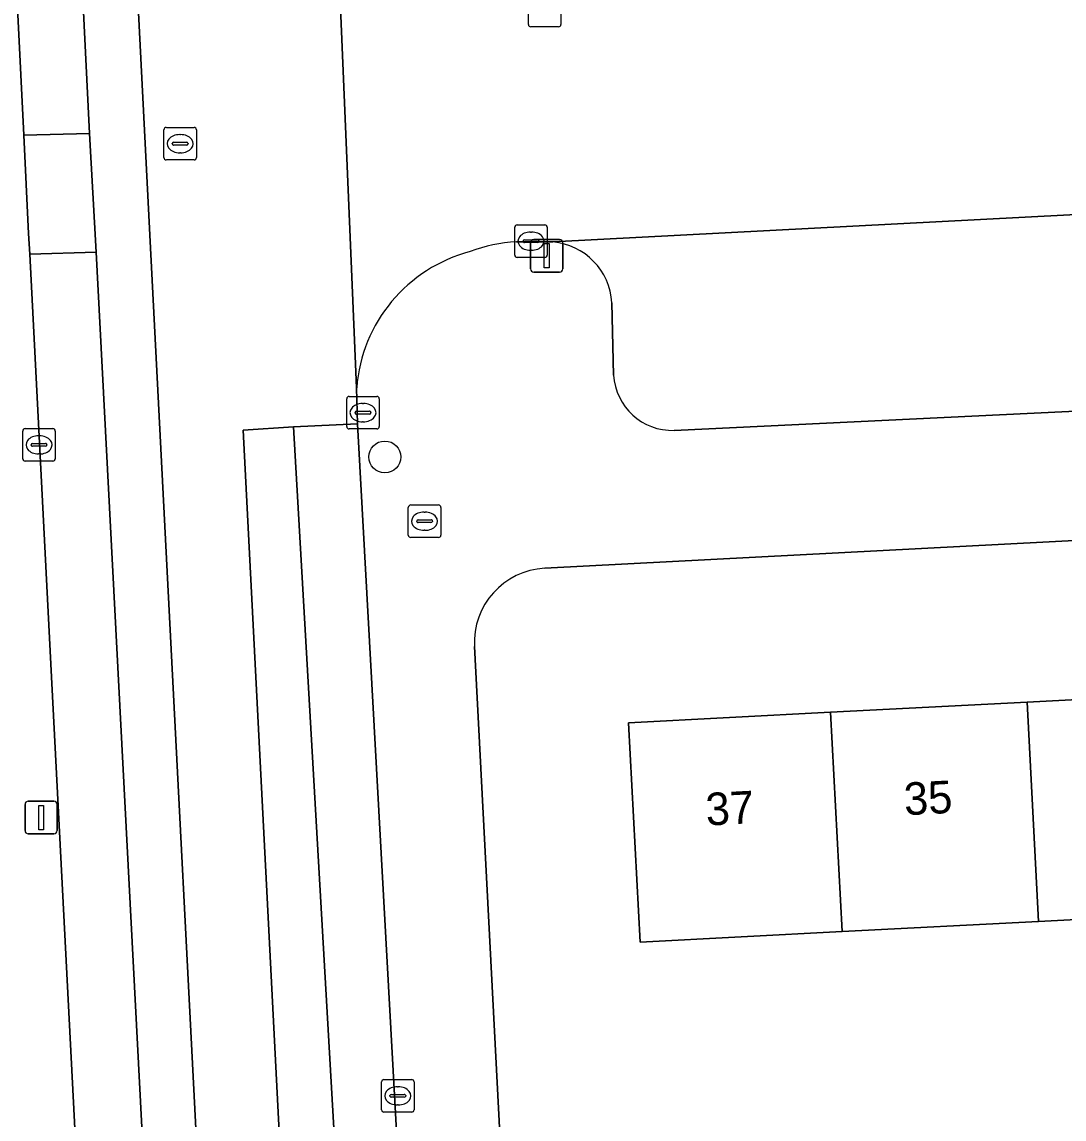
# Model space of a CAD drawing. Extents: x 161084 to 161928, y 385354 to 386522.
# Drawn here: x 161611.48 to 161643.51, y 385976.27 to 386010 of the extents above; entities that cross this region are included whole.
import ezdxf

# ---------------------------------------------------------------- set-up
doc = ezdxf.new("R2010")
doc.units = 0
for name, color, linetype in [('IMGEO_Boom', 7, 'Continuous'), ('IMGEO_Brandkraan', 7, 'Continuous'), ('IMGEO_Erf', 7, 'Continuous'), ('IMGEO_Kolk', 7, 'Continuous'), ('IMGEO_Lichtmast', 7, 'Continuous'), ('IMGEO_Pand', 7, 'Continuous'), ('IMGEO_Pand_nummerreeks', 7, 'Continuous'), ('IMGEO_Parkeervlak_gesloten', 7, 'Continuous'), ('IMGEO_Parkeervlak_open', 7, 'Continuous'), ('IMGEO_Rijbaan_lokaal_gesloten', 7, 'Continuous'), ('IMGEO_Rijbaan_lokaal_open', 7, 'Continuous'), ('IMGEO_Rioolput', 7, 'Continuous'), ('IMGEO_Voetpad_open', 7, 'Continuous')]:
    doc.layers.add(name, color=color, linetype=linetype)

msp = doc.modelspace()

# ---------------------------------------------------------------- linework, layer by layer
at = {"layer": 'IMGEO_Boom'}
msp.add_circle((161622.631, 385996.625), 0.489, dxfattribs=at)
at = {"layer": 'IMGEO_Brandkraan'}
for p, q in [((161623.353, 385994.224), (161623.353, 385995.076)), ((161623.428, 385995.15), (161624.28, 385995.15)), ((161624.354, 385995.076), (161624.354, 385994.224)), ((161623.612, 385994.644), (161623.612, 385994.656)), ((161623.655, 385994.693), (161624.053, 385994.693)), ((161623.841, 385994.93), (161623.866, 385994.93)), ((161624.096, 385994.656), (161624.096, 385994.644)), ((161624.05, 385994.607), (161623.652, 385994.607)), ((161623.864, 385994.37), (161623.839, 385994.37)), ((161624.28, 385994.15), (161623.428, 385994.15))]:
    msp.add_line(p, q, dxfattribs=at)
for points in [[(161623.353, 385994.224), (161623.353, 385995.076)], [(161623.428, 385995.15), (161624.28, 385995.15)], [(161624.354, 385995.076), (161624.354, 385994.224)], [(161624.28, 385994.15), (161623.428, 385994.15)]]:
    msp.add_lwpolyline(points, dxfattribs=at)
for centre, radius, start, end in [((161623.43, 385995.074), 0.0765, 91.552, 178.448), ((161623.43, 385995.074), 0.0765, 91.552, 178.448), ((161624.278, 385995.074), 0.0765, 1.552, 88.448), ((161624.278, 385995.074), 0.0765, 1.552, 88.448), ((161623.652, 385994.653), 0.0403, 85.8775, 175.7526), ((161624.057, 385994.655), 0.0386, 1.7309, 96.639), ((161623.649, 385994.643), 0.0366, 178.938, 274.7102), ((161624.053, 385994.65), 0.043, 264.8664, 352.4533), ((161623.43, 385994.226), 0.0765, 181.552, 268.448), ((161623.43, 385994.226), 0.0765, 181.552, 268.448), ((161624.278, 385994.226), 0.0765, 271.552, 358.448), ((161624.278, 385994.226), 0.0765, 271.552, 358.448)]:
    msp.add_arc(centre, radius, start, end, dxfattribs=at)
for centre, major_axis, ratio, start_param, end_param in [((161623.84, 385994.65), (-0.387, 0.002), 0.722429, 4.712389, 7.853982), ((161623.865, 385994.65), (-0.39, 0.002), 0.717154, 1.570796, 4.712389)]:
    msp.add_ellipse(centre, major_axis=major_axis, ratio=ratio, start_param=start_param, end_param=end_param, dxfattribs=at)
at = {"layer": 'IMGEO_Erf'}
for points in [[(161668.766, 385995.363), (161627.546, 385993.204)], [(161625.385, 385990.801), (161626.255, 385974.046)]]:
    msp.add_lwpolyline(points, dxfattribs=at)
msp.add_lwpolyline([(161648.763, 385982.662), (161642.725, 385982.349), (161636.687, 385982.035), (161630.477, 385981.712), (161630.127, 385988.453), (161636.336, 385988.776), (161642.374, 385989.09), (161648.412, 385989.403), (161654.449, 385989.717), (161660.487, 385990.031), (161666.701, 385990.354), (161666.742, 385989.566), (161667.052, 385983.613), (161660.838, 385983.29), (161654.8, 385982.976)], close=True, dxfattribs=at)
msp.add_arc((161627.667, 385990.922), 2.286, 93.0455, 183.0249, dxfattribs=at)
at = {"layer": 'IMGEO_Kolk'}
for p, q in [((161627.045, 386009.921), (161627.045, 386010.773)), ((161628.046, 386010.773), (161628.046, 386009.921)), ((161627.972, 386009.847), (161627.12, 386009.847)), ((161626.699, 386003.759), (161627.551, 386003.759)), ((161626.624, 386002.833), (161626.624, 386003.685)), ((161627.112, 386003.539), (161627.137, 386003.539)), ((161627.625, 386003.685), (161627.625, 386002.833)), ((161626.883, 386003.253), (161626.883, 386003.265)), ((161627.321, 386003.216), (161626.923, 386003.216)), ((161626.926, 386003.302), (161627.324, 386003.302)), ((161627.367, 386003.265), (161627.367, 386003.253)), ((161627.551, 386002.759), (161626.699, 386002.759)), ((161627.135, 386002.979), (161627.11, 386002.979)), ((161621.459, 385997.561), (161621.459, 385998.413)), ((161621.534, 385998.487), (161622.386, 385998.487)), ((161622.46, 385998.413), (161622.46, 385997.561)), ((161621.761, 385998.03), (161622.159, 385998.03)), ((161621.947, 385998.267), (161621.972, 385998.267)), ((161621.718, 385997.981), (161621.718, 385997.993)), ((161622.156, 385997.944), (161621.758, 385997.944)), ((161621.97, 385997.707), (161621.945, 385997.707)), ((161622.202, 385997.993), (161622.202, 385997.981)), ((161611.5, 385996.571), (161611.5, 385997.423)), ((161611.575, 385997.497), (161612.427, 385997.497)), ((161612.501, 385997.423), (161612.501, 385996.571)), ((161622.386, 385997.487), (161621.534, 385997.487)), ((161611.802, 385997.04), (161612.2, 385997.04)), ((161611.988, 385997.277), (161612.013, 385997.277)), ((161611.759, 385996.991), (161611.759, 385997.003)), ((161612.197, 385996.954), (161611.799, 385996.954)), ((161612.011, 385996.717), (161611.986, 385996.717)), ((161612.243, 385997.003), (161612.243, 385996.991)), ((161612.427, 385996.497), (161611.575, 385996.497)), ((161622.605, 385977.486), (161623.457, 385977.486)), ((161622.53, 385976.56), (161622.53, 385977.412)), ((161623.018, 385977.266), (161623.043, 385977.266)), ((161623.531, 385977.412), (161623.531, 385976.56)), ((161622.789, 385976.98), (161622.789, 385976.992)), ((161623.227, 385976.943), (161622.829, 385976.943)), ((161622.832, 385977.029), (161623.23, 385977.029)), ((161623.273, 385976.992), (161623.273, 385976.98)), ((161623.457, 385976.486), (161622.605, 385976.486)), ((161623.041, 385976.706), (161623.016, 385976.706))]:
    msp.add_line(p, q, dxfattribs=at)
for points in [[(161627.045, 386009.921), (161627.045, 386010.773)], [(161628.046, 386010.773), (161628.046, 386009.921)], [(161627.972, 386009.847), (161627.12, 386009.847)], [(161626.699, 386003.759), (161627.551, 386003.759)], [(161626.624, 386002.833), (161626.624, 386003.685)], [(161627.625, 386003.685), (161627.625, 386002.833)], [(161627.551, 386002.759), (161626.699, 386002.759)], [(161621.459, 385997.561), (161621.459, 385998.413)], [(161621.534, 385998.487), (161622.386, 385998.487)], [(161622.46, 385998.413), (161622.46, 385997.561)], [(161611.5, 385996.571), (161611.5, 385997.423)], [(161611.575, 385997.497), (161612.427, 385997.497)], [(161612.501, 385997.423), (161612.501, 385996.571)], [(161622.386, 385997.487), (161621.534, 385997.487)], [(161612.427, 385996.497), (161611.575, 385996.497)], [(161622.605, 385977.486), (161623.457, 385977.486)], [(161622.53, 385976.56), (161622.53, 385977.412)], [(161623.531, 385977.412), (161623.531, 385976.56)], [(161623.457, 385976.486), (161622.605, 385976.486)]]:
    msp.add_lwpolyline(points, dxfattribs=at)
for centre, radius, start, end in [((161627.122, 386009.923), 0.0765, 181.552, 268.448), ((161627.122, 386009.923), 0.0765, 181.552, 268.448), ((161627.97, 386009.923), 0.0765, 271.552, 358.448), ((161627.97, 386009.923), 0.0765, 271.552, 358.448), ((161626.701, 386003.683), 0.0765, 91.552, 178.448), ((161626.701, 386003.683), 0.0765, 91.552, 178.448), ((161627.549, 386003.683), 0.0765, 1.552, 88.448), ((161627.549, 386003.683), 0.0765, 1.552, 88.448), ((161626.923, 386003.262), 0.0403, 85.8775, 175.7526), ((161626.92, 386003.252), 0.0366, 178.938, 274.7102), ((161627.324, 386003.259), 0.043, 264.8664, 352.4533), ((161627.328, 386003.264), 0.0386, 1.7309, 96.639), ((161626.701, 386002.835), 0.0765, 181.552, 268.448), ((161626.701, 386002.835), 0.0765, 181.552, 268.448), ((161627.549, 386002.835), 0.0765, 271.552, 358.448), ((161627.549, 386002.835), 0.0765, 271.552, 358.448), ((161621.536, 385998.411), 0.0765, 91.552, 178.448), ((161621.536, 385998.411), 0.0765, 91.552, 178.448), ((161622.384, 385998.411), 0.0765, 1.552, 88.448), ((161622.384, 385998.411), 0.0765, 1.552, 88.448), ((161621.758, 385997.99), 0.0403, 85.8775, 175.7526), ((161622.163, 385997.992), 0.0386, 1.7309, 96.639), ((161621.755, 385997.98), 0.0366, 178.938, 274.7102), ((161622.159, 385997.987), 0.043, 264.8664, 352.4533), ((161611.577, 385997.421), 0.0765, 91.552, 178.448), ((161611.577, 385997.421), 0.0765, 91.552, 178.448), ((161612.425, 385997.421), 0.0765, 1.552, 88.448), ((161612.425, 385997.421), 0.0765, 1.552, 88.448), ((161621.536, 385997.563), 0.0765, 181.552, 268.448), ((161621.536, 385997.563), 0.0765, 181.552, 268.448), ((161622.384, 385997.563), 0.0765, 271.552, 358.448), ((161622.384, 385997.563), 0.0765, 271.552, 358.448), ((161611.799, 385997), 0.0403, 85.8775, 175.7526), ((161612.204, 385997.002), 0.0386, 1.7309, 96.639), ((161611.796, 385996.99), 0.0366, 178.938, 274.7102), ((161612.2, 385996.997), 0.043, 264.8664, 352.4533), ((161611.577, 385996.573), 0.0765, 181.552, 268.448), ((161611.577, 385996.573), 0.0765, 181.552, 268.448), ((161612.425, 385996.573), 0.0765, 271.552, 358.448), ((161612.425, 385996.573), 0.0765, 271.552, 358.448), ((161622.607, 385977.41), 0.0765, 91.552, 178.448), ((161622.607, 385977.41), 0.0765, 91.552, 178.448), ((161623.455, 385977.41), 0.0765, 1.552, 88.448), ((161623.455, 385977.41), 0.0765, 1.552, 88.448), ((161622.829, 385976.989), 0.0403, 85.8775, 175.7526), ((161622.826, 385976.979), 0.0366, 178.938, 274.7102), ((161623.23, 385976.986), 0.043, 264.8664, 352.4533), ((161623.234, 385976.991), 0.0386, 1.7309, 96.639), ((161622.607, 385976.562), 0.0765, 181.552, 268.448), ((161622.607, 385976.562), 0.0765, 181.552, 268.448), ((161623.455, 385976.562), 0.0765, 271.552, 358.448), ((161623.455, 385976.562), 0.0765, 271.552, 358.448)]:
    msp.add_arc(centre, radius, start, end, dxfattribs=at)
for centre, major_axis, ratio, start_param, end_param in [((161627.111, 386003.259), (-0.387, 0.002), 0.722429, 4.712389, 7.853982), ((161627.136, 386003.259), (-0.39, 0.002), 0.717154, 1.570796, 4.712389), ((161621.946, 385997.987), (-0.387, 0.002), 0.722429, 4.712389, 7.853982), ((161621.971, 385997.987), (-0.39, 0.002), 0.717154, 1.570796, 4.712389), ((161611.987, 385996.997), (-0.387, 0.002), 0.722429, 4.712389, 7.853982), ((161612.012, 385996.997), (-0.39, 0.002), 0.717154, 1.570796, 4.712389), ((161623.017, 385976.986), (-0.387, 0.002), 0.722429, 4.712389, 7.853982), ((161623.042, 385976.986), (-0.39, 0.002), 0.717154, 1.570796, 4.712389)]:
    msp.add_ellipse(centre, major_axis=major_axis, ratio=ratio, start_param=start_param, end_param=end_param, dxfattribs=at)
at = {"layer": 'IMGEO_Lichtmast'}
for p, q in [((161627.109, 386002.41), (161627.109, 386003.21)), ((161627.109, 386003.21), (161627.109, 386002.41)), ((161627.209, 386003.31), (161627.999, 386003.31)), ((161627.999, 386003.31), (161627.209, 386003.31)), ((161628.099, 386003.21), (161628.099, 386002.41)), ((161628.099, 386002.41), (161628.099, 386003.21)), ((161627.999, 386002.31), (161627.209, 386002.31)), ((161627.209, 386002.31), (161627.999, 386002.31)), ((161611.57, 385985.14), (161611.57, 385985.94)), ((161611.57, 385985.94), (161611.57, 385985.14)), ((161611.67, 385986.04), (161612.46, 385986.04)), ((161612.46, 385986.04), (161611.67, 385986.04)), ((161612.56, 385985.94), (161612.56, 385985.14)), ((161612.56, 385985.14), (161612.56, 385985.94)), ((161612.46, 385985.04), (161611.67, 385985.04)), ((161611.67, 385985.04), (161612.46, 385985.04))]:
    msp.add_line(p, q, dxfattribs=at)
for points in [[(161627.529, 386003.185), (161627.679, 386003.185), (161627.679, 386002.435), (161627.529, 386002.435), (161627.529, 386003.185)], [(161611.99, 385985.915), (161612.14, 385985.915), (161612.14, 385985.165), (161611.99, 385985.165), (161611.99, 385985.915)]]:
    msp.add_lwpolyline(points, dxfattribs=at)
for centre, start, end in [((161627.209, 386003.21), 90, 180), ((161627.209, 386003.21), 90, 180), ((161627.999, 386003.21), 0, 90), ((161627.999, 386003.21), 360, 90), ((161627.209, 386002.41), 180, 270), ((161627.209, 386002.41), 180, 270), ((161627.999, 386002.41), 270, 0), ((161627.999, 386002.41), 270, 0), ((161611.67, 385985.94), 90, 180), ((161611.67, 385985.94), 90, 180), ((161612.46, 385985.94), 0, 90), ((161612.46, 385985.94), 360, 90), ((161611.67, 385985.14), 180, 270), ((161611.67, 385985.14), 180, 270), ((161612.46, 385985.14), 270, 0), ((161612.46, 385985.14), 270, 0)]:
    msp.add_arc(centre, 0.1, start, end, dxfattribs=at)
at = {"layer": 'IMGEO_Pand'}
for points in [[(161642.725, 385982.349), (161648.763, 385982.662), (161648.412, 385989.403), (161642.374, 385989.09)], [(161642.374, 385989.09), (161636.336, 385988.776), (161636.687, 385982.035), (161642.725, 385982.349)], [(161636.336, 385988.776), (161630.127, 385988.453), (161630.477, 385981.712), (161636.687, 385982.035)]]:
    msp.add_lwpolyline(points, close=True, dxfattribs=at)
at = {"layer": 'IMGEO_Parkeervlak_gesloten'}
for points in [[(161610.496, 386068.225), (161608.464, 386068.141), (161611.531, 386006.513), (161613.555, 386006.567)], [(161613.759, 386002.917), (161611.713, 386002.858), (161612.369, 385990.062), (161614.286, 385952.984), (161616.359, 385953.05)], [(161621.795, 385997.645), (161619.82, 385997.552), (161621.139, 385974.738), (161623.052, 385974.789), (161623.031, 385975.157)]]:
    msp.add_lwpolyline(points, close=True, dxfattribs=at)
at = {"layer": 'IMGEO_Parkeervlak_open'}
for points in [[(161662.134, 386005.034), (161627.795, 386003.237)], [(161629.612, 386001.367), (161629.659, 385999.141)], [(161631.528, 385997.442), (161658.342, 385998.728)]]:
    msp.add_lwpolyline(points, dxfattribs=at)
for centre, radius, start, end in [((161627.616, 386001.245), 2, 3.4909, 84.8619), ((161631.474, 385999.26), 1.819, 183.7466, 271.709)]:
    msp.add_arc(centre, radius, start, end, dxfattribs=at)
at = {"layer": 'IMGEO_Rijbaan_lokaal_gesloten'}
for points in [[(161618.273, 385997.454), (161619.82, 385997.552), (161621.795, 385997.645), (161621.765, 385998.751), (161621.038, 386015.801), (161620.941, 386015.929), (161618.865, 386015.904), (161617.246, 386015.857), (161612.548, 386111.875), (161614.094, 386111.925), (161616.119, 386112.027), (161616.119, 386113.078), (161615.992, 386113.256), (161614.643, 386129.46)], [(161615.421, 386003.25), (161609.888, 386111.583), (161609.755, 386116.483)], [(161609.755, 386116.483), (161609.888, 386111.583), (161615.421, 386003.25), (161621.471, 385885.633), (161624.888, 385819.708), (161623.138, 385819.708), (161623.088, 385821.908), (161620.977, 385821.892), (161621.139, 385818.466), (161622.2, 385799.696), (161622.239, 385797.159), (161622.584, 385789.922), (161622.936, 385782.114), (161622.454, 385768.815), (161628.111, 385769.278), (161627.933, 385773.325), (161627.846, 385775.559)], [(161608.121, 386114.983), (161608.28, 386111.508), (161610.496, 386068.225), (161613.555, 386006.567), (161613.759, 386002.917), (161616.359, 385953.05), (161616.626, 385946.667), (161621.517, 385852.4), (161621.846, 385845.592), (161622.084, 385840.658), (161623.088, 385821.908), (161623.138, 385819.708), (161624.888, 385819.708), (161621.471, 385885.633), (161615.421, 386003.25)], [(161629.169, 385775.611), (161629.224, 385773.391), (161629.375, 385769.365), (161634.397, 385769.669), (161633.995, 385772.614), (161633.899, 385773.407), (161631.831, 385773.325), (161628.656, 385802.704), (161628.006, 385808.738), (161625.952, 385848.838), (161624.789, 385870.438), (161618.273, 385997.454)]]:
    msp.add_lwpolyline(points, dxfattribs=at)
for points in [[(161613.555, 386006.567), (161611.531, 386006.513), (161611.681, 386003.492), (161611.713, 386002.858), (161613.759, 386002.917)], [(161623.939, 385920.504), (161621.416, 385967.055), (161621.139, 385974.738), (161619.82, 385997.552), (161618.273, 385997.454), (161624.789, 385870.438), (161625.952, 385848.838), (161628.006, 385808.738), (161628.656, 385802.704), (161631.831, 385773.325), (161633.899, 385773.407), (161633.506, 385774.183), (161631.706, 385790.183), (161629.447, 385810.188), (161627.419, 385848.962), (161626.423, 385870.671)]]:
    msp.add_lwpolyline(points, close=True, dxfattribs=at)
at = {"layer": 'IMGEO_Rijbaan_lokaal_open'}
for points in [[(161621.038, 386015.801), (161621.765, 385998.751)], [(161626.677, 386003.237), (161627.795, 386003.237), (161662.134, 386005.034), (161663.825, 386005.126), (161663.522, 386011.929)]]:
    msp.add_lwpolyline(points, dxfattribs=at)
for centre, radius, start, end in [((161626.931, 385998.516), 4.728, 93.0855, 110.7569), ((161626.444, 385998.398), 4.692, 104.6652, 175.6806)]:
    msp.add_arc(centre, radius, start, end, dxfattribs=at)
at = {"layer": 'IMGEO_Rioolput'}
for p, q in [((161615.839, 386005.829), (161615.839, 386006.681)), ((161615.914, 386006.755), (161616.766, 386006.755)), ((161616.327, 386006.535), (161616.352, 386006.535)), ((161616.84, 386006.681), (161616.84, 386005.829)), ((161616.098, 386006.249), (161616.098, 386006.261)), ((161616.536, 386006.212), (161616.138, 386006.212)), ((161616.141, 386006.298), (161616.539, 386006.298)), ((161616.582, 386006.261), (161616.582, 386006.249)), ((161616.35, 386005.975), (161616.325, 386005.975)), ((161616.766, 386005.755), (161615.914, 386005.755))]:
    msp.add_line(p, q, dxfattribs=at)
for points in [[(161615.839, 386005.829), (161615.839, 386006.681)], [(161615.914, 386006.755), (161616.766, 386006.755)], [(161616.84, 386006.681), (161616.84, 386005.829)], [(161616.766, 386005.755), (161615.914, 386005.755)]]:
    msp.add_lwpolyline(points, dxfattribs=at)
for centre, radius, start, end in [((161615.916, 386006.679), 0.0765, 91.552, 178.448), ((161615.916, 386006.679), 0.0765, 91.552, 178.448), ((161616.764, 386006.679), 0.0765, 1.552, 88.448), ((161616.764, 386006.679), 0.0765, 1.552, 88.448), ((161616.138, 386006.258), 0.0403, 85.8775, 175.7526), ((161616.135, 386006.248), 0.0366, 178.938, 274.7102), ((161616.539, 386006.255), 0.043, 264.8664, 352.4533), ((161616.543, 386006.26), 0.0386, 1.7309, 96.639), ((161615.916, 386005.831), 0.0765, 181.552, 268.448), ((161615.916, 386005.831), 0.0765, 181.552, 268.448), ((161616.764, 386005.831), 0.0765, 271.552, 358.448), ((161616.764, 386005.831), 0.0765, 271.552, 358.448)]:
    msp.add_arc(centre, radius, start, end, dxfattribs=at)
for centre, major_axis, ratio, start_param, end_param in [((161616.326, 386006.255), (-0.387, 0.002), 0.722429, 4.712389, 7.853982), ((161616.351, 386006.255), (-0.39, 0.002), 0.717154, 1.570796, 4.712389)]:
    msp.add_ellipse(centre, major_axis=major_axis, ratio=ratio, start_param=start_param, end_param=end_param, dxfattribs=at)
at = {"layer": 'IMGEO_Voetpad_open'}
for points in [[(161611.302, 385952.484), (161614.303, 385952.652), (161614.286, 385952.984), (161612.369, 385990.062), (161611.713, 386002.858), (161611.681, 386003.492), (161611.531, 386006.513), (161608.464, 386068.141)], [(161627.795, 386003.237), (161626.677, 386003.237)], [(161629.659, 385999.141), (161629.612, 386001.367)], [(161627.546, 385993.204), (161668.766, 385995.363), (161668.817, 385995.372), (161674.147, 385995.682), (161673.954, 385999.484)], [(161621.765, 385998.751), (161621.795, 385997.645), (161623.031, 385975.157), (161623.522, 385975.182), (161623.676, 385971.794), (161629.19, 385972.142), (161629.076, 385974.205), (161626.255, 385974.046), (161625.385, 385990.801)], [(161658.342, 385998.728), (161631.528, 385997.442)]]:
    msp.add_lwpolyline(points, dxfattribs=at)
for centre, radius, start, end in [((161626.931, 385998.516), 4.728, 93.0855, 110.7569), ((161627.616, 386001.245), 2, 3.4909, 84.8619), ((161626.444, 385998.398), 4.692, 104.6652, 175.6806), ((161631.474, 385999.26), 1.819, 183.7466, 271.709), ((161627.667, 385990.922), 2.286, 93.0455, 183.0249)]:
    msp.add_arc(centre, radius, start, end, dxfattribs=at)

# ---------------------------------------------------------------- texts
at = {"layer": 'IMGEO_Pand_nummerreeks'}
for s, p in [('35', (161638.615, 385985.61)), ('37', (161632.519, 385985.293))]:
    msp.add_text(s, height=1, rotation=2.9754, dxfattribs=at).set_placement(p)

doc.saveas('drawing.dxf')
